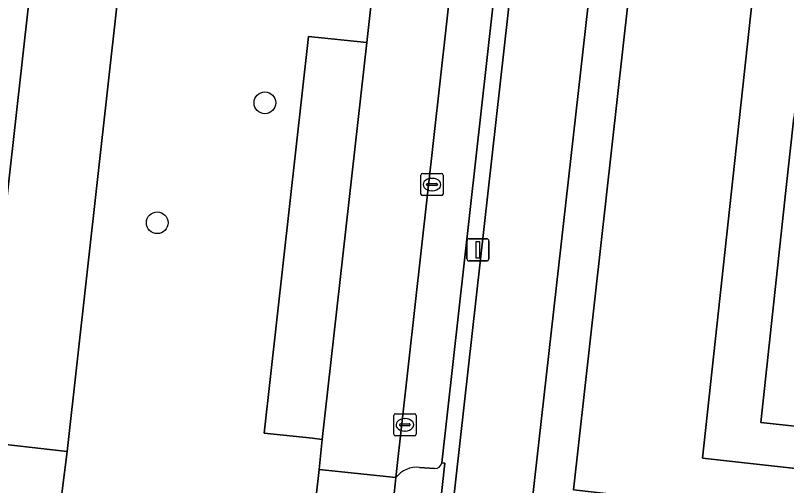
# Model space of a CAD drawing. Extents: x 161928 to 163071, y 386474 to 387428.
# Drawn here: x 162189.6 to 162224.39, y 386680.7 to 386701.9 of the extents above; entities that cross this region are included whole.
import ezdxf

# ---------------------------------------------------------------- set-up
doc = ezdxf.new("R2010")
doc.units = 0
for name, color, linetype in [('IMGEO_Berm_groen', 7, 'Continuous'), ('IMGEO_Boom', 7, 'Continuous'), ('IMGEO_Erf', 7, 'Continuous'), ('IMGEO_Fietspad_gesloten', 7, 'Continuous'), ('IMGEO_Groenvoorziening', 7, 'Continuous'), ('IMGEO_Kolk', 7, 'Continuous'), ('IMGEO_Lichtmast', 7, 'Continuous'), ('IMGEO_Pand', 7, 'Continuous'), ('IMGEO_Parkeervlak_open', 7, 'Continuous'), ('IMGEO_Rijbaan_lokaal_open', 7, 'Continuous'), ('IMGEO_Voetpad_open', 7, 'Continuous')]:
    doc.layers.add(name, color=color, linetype=linetype)

msp = doc.modelspace()

# ---------------------------------------------------------------- linework, layer by layer
at = {"layer": 'IMGEO_Berm_groen'}
msp.add_lwpolyline([(162210.549, 386746.328), (162199.236, 386747.442), (162197.092, 386728.675), (162199.652, 386728.402), (162197.688, 386710.554), (162195.119, 386710.825), (162191.927, 386682.236), (162191.691, 386680.339), (162203.028, 386679.021), (162203.309, 386681.427), (162203.435, 386682.781), (162203, 386682.828), (162200.825, 386683.064), (162202.823, 386700.954), (162205.453, 386700.673)], close=True, dxfattribs=at)
at = {"layer": 'IMGEO_Boom'}
for centre in [(162200.854, 386697.959), (162195.997, 386692.552)]:
    msp.add_circle(centre, 0.489, dxfattribs=at)
at = {"layer": 'IMGEO_Erf'}
for points in [[(162226.595, 386737.185), (162220.599, 386681.926), (162238.505, 386679.954)], [(162233.931, 386682.38), (162223.229, 386683.543), (162224.366, 386693.999), (162224.722, 386697.28)]]:
    msp.add_lwpolyline(points, dxfattribs=at)
at = {"layer": 'IMGEO_Fietspad_gesloten'}
for points in [[(162216.324, 386742.13), (162202.473, 386618.652), (162198.619, 386583.997), (162196.623, 386563.902), (162195.921, 386555.33)], [(162199.698, 386559.354), (162200.128, 386563.849), (162200.737, 386569.786), (162202.052, 386582.949), (162205.893, 386617.771), (162211.475, 386667.262), (162213.001, 386680.793), (162219.856, 386741.57)]]:
    msp.add_lwpolyline(points, dxfattribs=at)
at = {"layer": 'IMGEO_Groenvoorziening'}
msp.add_lwpolyline([(162245.363, 386741.706), (162221.929, 386744.346), (162214.782, 386680.498), (162223.437, 386679.534), (162224.5, 386679.416), (162234.333, 386678.391), (162238.263, 386677.963), (162238.505, 386679.954), (162220.599, 386681.926), (162226.595, 386737.185), (162229.227, 386736.991), (162229.722, 386740.601), (162240.582, 386739.464), (162240.32, 386737.425), (162244.895, 386736.957)], close=True, dxfattribs=at)
for points in [[(162206.765, 386681.055), (162206.732, 386680.756), (162206.507, 386678.651), (162208.607, 386678.41), (162208.976, 386681.707), (162208.839, 386681.722)], [(162208.503, 386681.463), (162207.835, 386681.512)]]:
    msp.add_lwpolyline(points, dxfattribs=at)
for centre, radius, start, end in [((162208.533, 386681.772), 0.31, 264.5099, 350.7426), ((162207.689, 386680.372), 1.149, 82.7091, 143.5458)]:
    msp.add_arc(centre, radius, start, end, dxfattribs=at)
at = {"layer": 'IMGEO_Kolk'}
for p, q in [((162207.893, 386693.847), (162207.893, 386694.699)), ((162207.968, 386694.773), (162208.82, 386694.773)), ((162208.894, 386694.699), (162208.894, 386693.847)), ((162208.152, 386694.267), (162208.152, 386694.279)), ((162208.59, 386694.23), (162208.192, 386694.23)), ((162208.195, 386694.316), (162208.593, 386694.316)), ((162208.381, 386694.553), (162208.406, 386694.553)), ((162208.636, 386694.279), (162208.636, 386694.267)), ((162208.404, 386693.993), (162208.379, 386693.993)), ((162208.82, 386693.773), (162207.968, 386693.773)), ((162206.671, 386683.01), (162206.671, 386683.862)), ((162206.746, 386683.936), (162207.598, 386683.936)), ((162207.672, 386683.862), (162207.672, 386683.01)), ((162206.93, 386683.43), (162206.93, 386683.442)), ((162206.973, 386683.479), (162207.371, 386683.479)), ((162207.159, 386683.716), (162207.184, 386683.716)), ((162207.414, 386683.442), (162207.414, 386683.43)), ((162207.368, 386683.393), (162206.97, 386683.393)), ((162207.182, 386683.156), (162207.157, 386683.156)), ((162207.598, 386682.936), (162206.746, 386682.936))]:
    msp.add_line(p, q, dxfattribs=at)
for points in [[(162207.893, 386693.847), (162207.893, 386694.699)], [(162207.968, 386694.773), (162208.82, 386694.773)], [(162208.894, 386694.699), (162208.894, 386693.847)], [(162208.82, 386693.773), (162207.968, 386693.773)], [(162206.671, 386683.01), (162206.671, 386683.862)], [(162206.746, 386683.936), (162207.598, 386683.936)], [(162207.672, 386683.862), (162207.672, 386683.01)], [(162207.598, 386682.936), (162206.746, 386682.936)]]:
    msp.add_lwpolyline(points, dxfattribs=at)
for centre, radius, start, end in [((162207.97, 386694.697), 0.0765, 91.552, 178.448), ((162207.97, 386694.697), 0.0765, 91.552, 178.448), ((162208.818, 386694.697), 0.0765, 1.552, 88.448), ((162208.818, 386694.697), 0.0765, 1.552, 88.448), ((162208.192, 386694.276), 0.0403, 85.8775, 175.7526), ((162208.189, 386694.266), 0.0366, 178.938, 274.7102), ((162208.593, 386694.273), 0.043, 264.8664, 352.4533), ((162208.597, 386694.278), 0.0386, 1.7309, 96.639), ((162207.97, 386693.849), 0.0765, 181.552, 268.448), ((162207.97, 386693.849), 0.0765, 181.552, 268.448), ((162208.818, 386693.849), 0.0765, 271.552, 358.448), ((162208.818, 386693.849), 0.0765, 271.552, 358.448), ((162206.748, 386683.86), 0.0765, 91.552, 178.448), ((162206.748, 386683.86), 0.0765, 91.552, 178.448), ((162207.596, 386683.86), 0.0765, 1.552, 88.448), ((162207.596, 386683.86), 0.0765, 1.552, 88.448), ((162206.97, 386683.439), 0.0403, 85.8775, 175.7526), ((162207.375, 386683.441), 0.0386, 1.7309, 96.639), ((162206.967, 386683.429), 0.0366, 178.938, 274.7102), ((162207.371, 386683.436), 0.043, 264.8664, 352.4533), ((162206.748, 386683.012), 0.0765, 181.552, 268.448), ((162206.748, 386683.012), 0.0765, 181.552, 268.448), ((162207.596, 386683.012), 0.0765, 271.552, 358.448), ((162207.596, 386683.012), 0.0765, 271.552, 358.448)]:
    msp.add_arc(centre, radius, start, end, dxfattribs=at)
for centre, major_axis, ratio, start_param, end_param in [((162208.38, 386694.273), (-0.387, 0.002), 0.722429, 4.712389, 7.853982), ((162208.405, 386694.273), (-0.39, 0.002), 0.717154, 1.570796, 4.712389), ((162207.158, 386683.436), (-0.387, 0.002), 0.722429, 4.712389, 7.853982), ((162207.183, 386683.436), (-0.39, 0.002), 0.717154, 1.570796, 4.712389)]:
    msp.add_ellipse(centre, major_axis=major_axis, ratio=ratio, start_param=start_param, end_param=end_param, dxfattribs=at)
at = {"layer": 'IMGEO_Lichtmast'}
for p, q in [((162210.071, 386691.826), (162210.861, 386691.826)), ((162210.861, 386691.826), (162210.071, 386691.826)), ((162209.971, 386690.926), (162209.971, 386691.726)), ((162209.971, 386691.726), (162209.971, 386690.926)), ((162210.961, 386691.726), (162210.961, 386690.926)), ((162210.961, 386690.926), (162210.961, 386691.726)), ((162210.861, 386690.826), (162210.071, 386690.826)), ((162210.071, 386690.826), (162210.861, 386690.826))]:
    msp.add_line(p, q, dxfattribs=at)
msp.add_lwpolyline([(162210.391, 386691.701), (162210.541, 386691.701), (162210.541, 386690.951), (162210.391, 386690.951), (162210.391, 386691.701)], dxfattribs=at)
for centre, start, end in [((162210.071, 386691.726), 90, 180), ((162210.071, 386691.726), 90, 180), ((162210.861, 386691.726), 0, 90), ((162210.861, 386691.726), 360, 90), ((162210.071, 386690.926), 180, 270), ((162210.071, 386690.926), 180, 270), ((162210.861, 386690.926), 270, 0), ((162210.861, 386690.926), 270, 0)]:
    msp.add_arc(centre, 0.1, start, end, dxfattribs=at)
at = {"layer": 'IMGEO_Pand'}
msp.add_lwpolyline([(162235.119, 386693.079), (162235.254, 386694.264), (162235.484, 386696.287), (162235.894, 386699.891), (162225.133, 386701.061), (162224.722, 386697.28), (162224.366, 386693.999), (162223.229, 386683.543), (162233.931, 386682.38), (162234.314, 386685.745), (162234.377, 386686.295), (162234.654, 386688.727), (162239.425, 386688.199), (162239.845, 386691.994), (162240.382, 386691.937), (162240.439, 386692.472), (162239.975, 386692.537)], close=True, dxfattribs=at)
at = {"layer": 'IMGEO_Parkeervlak_open'}
for points in [[(162213.621, 386742.419), (162206.765, 386681.055)], [(162208.839, 386681.722), (162215.464, 386741.02)], [(162188.068, 386683.529), (162193.241, 386729.689), (162193.15, 386729.453), (162193.004, 386729.146), (162192.831, 386728.854), (162192.632, 386728.578), (162192.41, 386728.321), (162192.166, 386728.084), (162191.901, 386727.871), (162191.678, 386727.7), (162191.471, 386727.511), (162191.282, 386727.303), (162191.112, 386727.079), (162190.963, 386726.841), (162190.872, 386726.64), (162186.2, 386684.968)], [(162207.835, 386681.512), (162208.503, 386681.463)]]:
    msp.add_lwpolyline(points, dxfattribs=at)
msp.add_lwpolyline([(162203.435, 386682.781), (162205.453, 386700.673), (162202.823, 386700.954), (162200.825, 386683.064), (162203, 386682.828)], close=True, dxfattribs=at)
for centre, radius, start, end in [((162208.533, 386681.772), 0.31, 264.5099, 350.7426), ((162207.689, 386680.372), 1.149, 82.7091, 143.5458)]:
    msp.add_arc(centre, radius, start, end, dxfattribs=at)
at = {"layer": 'IMGEO_Rijbaan_lokaal_open'}
for points in [[(162211.097, 386751.253), (162210.783, 386748.439), (162210.549, 386746.328), (162205.453, 386700.673), (162203.435, 386682.781), (162203.309, 386681.427), (162206.765, 386681.055), (162213.621, 386742.419), (162213.74, 386743.52)], [(162193.483, 386732.102), (162193.241, 386729.689), (162188.068, 386683.529), (162187.957, 386682.681), (162191.927, 386682.236), (162195.119, 386710.825)], [(162191.383, 386677.164), (162191.485, 386678.234), (162191.691, 386680.339), (162191.927, 386682.236), (162187.957, 386682.681), (162187.711, 386680.712), (162187.484, 386678.615), (162185.49, 386660.666), (162185.35, 386659.121), (162189.32, 386658.663), (162189.709, 386662.217), (162191.379, 386675.956)], [(162206.507, 386678.651), (162206.732, 386680.756), (162206.765, 386681.055), (162203.309, 386681.427), (162203.028, 386679.021), (162202.784, 386676.936), (162202.653, 386675.819), (162200.974, 386661.241)]]:
    msp.add_lwpolyline(points, dxfattribs=at)
at = {"layer": 'IMGEO_Voetpad_open'}
for points in [[(162222.896, 386676.557), (162223.437, 386679.534), (162214.782, 386680.498), (162221.929, 386744.346)], [(162202.473, 386618.652), (162216.324, 386742.13)], [(162219.856, 386741.57), (162213.001, 386680.793), (162211.475, 386667.262), (162216.7, 386666.673), (162217.095, 386670.209), (162218.125, 386670.065)], [(162215.464, 386741.02), (162208.839, 386681.722), (162208.976, 386681.707), (162208.607, 386678.41), (162206.507, 386678.651), (162204.281, 386658.907), (162206.375, 386658.678), (162206.004, 386655.308), (162205.862, 386655.326), (162201.692, 386618.497), (162197.988, 386585.063)]]:
    msp.add_lwpolyline(points, dxfattribs=at)

doc.saveas('drawing.dxf')
